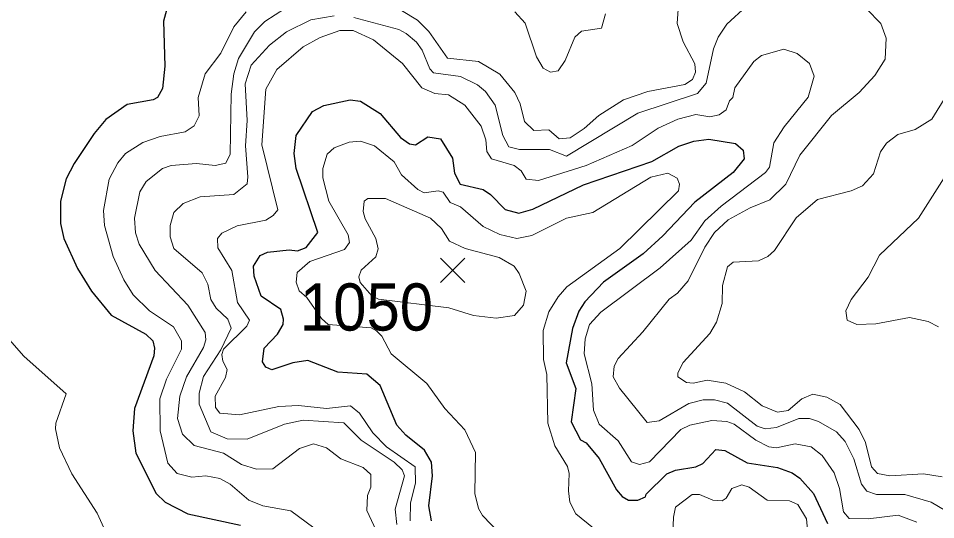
# Model space of a CAD drawing. Extents: x 265 to 291.4, y 7731.5 to 7759.6.
# Drawn here: x 270.007 to 271.565, y 7740.345 to 7741.196 of the extents above; entities that cross this region are included whole.
import ezdxf
from ezdxf.enums import TextEntityAlignment as Align

# ---------------------------------------------------------------- set-up
doc = ezdxf.new("R2010")
doc.units = 0
doc.header["$LTSCALE"] = 0.032
for name, color, linetype, lineweight in [('1', 7, 'Continuous', 25), ('2', 7, 'Continuous', 13), ('21', 7, 'Continuous', 25), ('61', 7, 'Continuous', 13)]:
    doc.layers.add(name, color=color, linetype=linetype, lineweight=lineweight)

msp = doc.modelspace()

# ---------------------------------------------------------------- linework, layer by layer
at = {"layer": '1'}
for points in [[(270.2636, 7741.2259), (270.2541, 7741.1909), (270.2564, 7741.1146), (270.2525, 7741.0764), (270.2437, 7741.0612), (270.2366, 7741.0573), (270.192, 7741.0493), (270.1562, 7741.0238), (270.1363, 7741), (270.1021, 7740.9491), (270.0886, 7740.9236), (270.079, 7740.8855), (270.079, 7740.8473), (270.0846, 7740.8218), (270.1077, 7740.7709), (270.1315, 7740.7327), (270.165, 7740.6921), (270.2238, 7740.6595), (270.2358, 7740.6484), (270.2389, 7740.6357), (270.2373, 7740.6229), (270.2047, 7740.5338), (270.2016, 7740.4957), (270.2071, 7740.4575), (270.2413, 7740.3891), (270.2565, 7740.3747), (270.2954, 7740.3548), (270.3845, 7740.3358)], [(270.7091, 7740.3429), (270.7043, 7740.3684), (270.7107, 7740.4193), (270.7091, 7740.4424), (270.6971, 7740.463), (270.6653, 7740.4885), (270.6502, 7740.5052), (270.6216, 7740.5728), (270.5993, 7740.5919), (270.55, 7740.5951), (270.4991, 7740.615), (270.4736, 7740.611), (270.4378, 7740.5991), (270.4275, 7740.6038), (270.4219, 7740.6126), (270.4251, 7740.6357), (270.4474, 7740.6595), (270.4569, 7740.6762), (270.4577, 7740.685), (270.4529, 7740.7017), (270.4195, 7740.724), (270.4076, 7740.7582), (270.4068, 7740.7749), (270.4179, 7740.7932), (270.4306, 7740.7987), (270.4673, 7740.8027), (270.4816, 7740.8011), (270.4959, 7740.8067), (270.5158, 7740.8322), (270.4792, 7740.9411), (270.476, 7740.9666), (270.4792, 7740.9968), (270.507, 7741.0374), (270.5261, 7741.0477), (270.5707, 7741.0572)], [(270.5707, 7741.0572), (270.5882, 7741.0549), (270.6216, 7741.0342), (270.6566, 7740.9936), (270.6717, 7740.9825), (270.682, 7740.9809), (270.7027, 7740.9944)], [(270.7027, 7740.9944), (270.7242, 7740.9912), (270.7449, 7740.9586), (270.748, 7740.9332), (270.7576, 7740.9141), (270.7966, 7740.9053), (270.8093, 7740.8966), (270.8339, 7740.8711), (270.8571, 7740.8648), (270.8809, 7740.8719), (270.9668, 7740.9133), (271.083, 7740.953), (271.1291, 7740.9785), (271.1546, 7740.9873), (271.18, 7740.9904), (271.2254, 7740.9833), (271.2381, 7740.9722), (271.2397, 7740.957), (271.2214, 7740.934), (271.1562, 7740.8838), (271.102, 7740.8266), (271.0686, 7740.7963), (271.001, 7740.7478), (270.9692, 7740.7144), (270.9589, 7740.6985), (270.9485, 7740.6691), (270.9374, 7740.611), (270.9541, 7740.5673), (270.9461, 7740.5108), (270.962, 7740.4805), (270.9716, 7740.475), (270.9939, 7740.4487), (271.0233, 7740.3954), (271.0328, 7740.3843), (271.0432, 7740.3779), (271.0591, 7740.3779), (271.0726, 7740.3835), (271.0734, 7740.3883), (271.1084, 7740.4225), (271.1235, 7740.4288), (271.1577, 7740.4344), (271.1697, 7740.44), (271.1919, 7740.4638), (271.2071, 7740.4622), (271.2452, 7740.4416), (271.2962, 7740.4336), (271.3216, 7740.4241), (271.3343, 7740.4153), (271.3574, 7740.3891), (271.3813, 7740.3382)]]:
    msp.add_lwpolyline(points, dxfattribs=at)
at = {"layer": '2'}
for points in [[(271.1307, 7741.2514), (271.1259, 7741.1869), (271.1363, 7741.1559), (271.1563, 7741.1183), (271.157, 7741.1044), (271.1524, 7741.0918), (271.1391, 7741.0832), (271.0762, 7741.0713), (271.0352, 7741.0573)], [(271.4091, 7741.2339), (271.4473, 7741.2116), (271.472, 7741.1869), (271.4807, 7741.1623), (271.4791, 7741.1265), (271.4616, 7741.0986), (271.4354, 7741.07)], [(270.4609, 7741.2132), (270.4259, 7741.1901), (270.4084, 7741.1726), (270.3813, 7741.1273), (270.3734, 7741.1018), (270.3686, 7741.0668), (270.367, 7740.965), (270.3599, 7740.9499), (270.3416, 7740.9459), (270.3098, 7740.9491), (270.2668, 7740.9459), (270.2525, 7740.9411), (270.2246, 7740.9189), (270.2135, 7740.9014), (270.2047, 7740.8568), (270.2063, 7740.8314), (270.2127, 7740.8123), (270.2397, 7740.7677), (270.2954, 7740.7089), (270.3249, 7740.6627), (270.3257, 7740.65), (270.3217, 7740.6373), (270.293, 7740.5871), (270.2819, 7740.5545), (270.2779, 7740.5163), (270.2859, 7740.4901), (270.3058, 7740.471), (270.3559, 7740.4575), (270.3861, 7740.4384), (270.4116, 7740.4304), (270.4394, 7740.4312), (270.4848, 7740.4654), (270.5086, 7740.4734), (270.5309, 7740.467), (270.5548, 7740.4479), (270.593, 7740.4336), (270.6057, 7740.4217), (270.6057, 7740.4002), (270.6001, 7740.3859), (270.5993, 7740.3604), (270.6232, 7740.3095)], [(270.577, 7741.1973), (270.6534, 7741.1766), (270.6661, 7741.1702), (270.6836, 7741.1551), (270.6932, 7741.1416), (270.7059, 7741.1098), (270.7123, 7741.1034), (270.7584, 7741.097), (270.787, 7741.0827), (270.8006, 7741.0716), (270.8173, 7741.0485), (270.83, 7740.9968), (270.8403, 7740.9777), (270.8586, 7740.9729), (270.9096, 7740.9729), (270.9382, 7740.9618), (271.0591, 7741.035), (271.1609, 7741.0684), (271.1752, 7741.0859), (271.188, 7741.144), (271.1959, 7741.1639), (271.2102, 7741.1861), (271.2437, 7741.2164)], [(270.6502, 7740.3366), (270.647, 7740.3628), (270.6629, 7740.4193), (270.659, 7740.4296), (270.6454, 7740.4424), (270.5898, 7740.4797), (270.5603, 7740.5092), (270.4911, 7740.5139), (270.4593, 7740.5068), (270.3957, 7740.4813), (270.3623, 7740.4821), (270.3344, 7740.4941), (270.3145, 7740.541), (270.3145, 7740.5593), (270.3217, 7740.5879), (270.351, 7740.6332), (270.3689, 7740.6697), (270.363, 7740.6849), (270.3431, 7740.7041), (270.3345, 7740.7187), (270.3292, 7740.7446), (270.3193, 7740.7637), (270.2716, 7740.8051), (270.2652, 7740.825), (270.2652, 7740.8441), (270.2716, 7740.8664), (270.2875, 7740.8815), (270.3161, 7740.8926), (270.3734, 7740.8966), (270.3957, 7740.9149), (270.3973, 7740.9268), (270.3933, 7740.9793), (270.3957, 7741.0223), (270.3925, 7741.0843), (270.4028, 7741.1161), (270.4338, 7741.1503), (270.4625, 7741.1726), (270.5039, 7741.1933), (270.5436, 7741.1997)], [(270.3129, 7741.0612), (270.3249, 7741.1018), (270.3511, 7741.1368), (270.3734, 7741.1814), (270.3941, 7741.2068)], [(270.8825, 7741.0056), (270.8666, 7741.0207), (270.8594, 7741.0509), (270.8507, 7741.07), (270.8252, 7741.101), (270.7886, 7741.1225), (270.7361, 7741.1281), (270.7043, 7741.1734), (270.6852, 7741.1925), (270.6582, 7741.2092)], [(270.8507, 7741.2068), (270.8682, 7741.1877), (270.8873, 7741.1305), (270.8984, 7741.1114), (270.9111, 7741.1042), (270.9239, 7741.1066), (270.9358, 7741.1241), (270.9525, 7741.1639), (270.9636, 7741.1742), (270.9978, 7741.179), (271.0042, 7741.2036)], [(270.5198, 7741.1631), (270.5532, 7741.175), (270.5762, 7741.175), (270.6105, 7741.1591), (270.6598, 7741.1193), (270.6924, 7741.078), (270.7147, 7741.0684)], [(270.6725, 7740.3429), (270.6733, 7740.3732), (270.682, 7740.4066), (270.6812, 7740.4344), (270.6327, 7740.4686), (270.6096, 7740.4925), (270.5866, 7740.5259), (270.5715, 7740.5378), (270.5309, 7740.5338), (270.4832, 7740.5386), (270.4498, 7740.537), (270.3829, 7740.5227), (270.3495, 7740.5259), (270.3424, 7740.5354), (270.3416, 7740.5545), (270.3591, 7740.5864), (270.3623, 7740.5999), (270.3547, 7740.6139), (270.3527, 7740.6251), (270.356, 7740.6344), (270.3952, 7740.673), (270.3999, 7740.6836), (270.3793, 7740.7135), (270.37, 7740.768), (270.3461, 7740.8065), (270.3458, 7740.8218), (270.3531, 7740.8311), (270.379, 7740.8437), (270.4274, 7740.853), (270.4401, 7740.861), (270.448, 7740.8709), (270.4211, 7740.9809), (270.4275, 7741.0756), (270.4466, 7741.109), (270.4911, 7741.1472), (270.5198, 7741.1631)], [(270.7147, 7741.0684), (270.7377, 7741.066), (270.7656, 7741.0485), (270.7934, 7741.0127), (270.8014, 7740.9897), (270.8029, 7740.9698), (270.8109, 7740.957), (270.8491, 7740.9459), (270.861, 7740.9371), (270.8698, 7740.9228), (270.8905, 7740.9204), (270.9716, 7740.9459), (271.0495, 7740.9801), (271.0941, 7741.0095), (271.1275, 7741.0246), (271.1577, 7741.0326), (271.1816, 7741.0286), (271.1975, 7741.0318), (271.2094, 7741.0406), (271.215, 7741.0557), (271.2206, 7741.0612), (271.2238, 7741.078), (271.2564, 7741.1225), (271.2691, 7741.1328), (271.3073, 7741.1432), (271.3296, 7741.136), (271.351, 7741.1193), (271.359, 7741.0978), (271.3487, 7741.0619), (271.3076, 7741.0114), (271.2903, 7740.9842), (271.283, 7740.943), (271.2763, 7740.934), (271.2007, 7740.8767), (271.1729, 7740.852), (271.1498, 7740.8194), (271.0973, 7740.7725), (270.9963, 7740.6969), (270.9772, 7740.6762), (270.97, 7740.6516), (270.9684, 7740.6261), (270.9811, 7740.5752), (270.9843, 7740.5307), (270.9939, 7740.5068), (271.0257, 7740.4789), (271.0487, 7740.4432), (271.0623, 7740.4384), (271.079, 7740.4432), (271.1323, 7740.498), (271.1474, 7740.5052), (271.1848, 7740.5132), (271.2102, 7740.5116), (271.223, 7740.5068), (271.2595, 7740.4798), (271.2818, 7740.4686), (271.2946, 7740.467), (271.3264, 7740.4734), (271.3534, 7740.4686), (271.3725, 7740.4535), (271.3924, 7740.4241), (271.402, 7740.3978), (271.4083, 7740.358), (271.4179, 7740.3469), (271.4505, 7740.3461), (271.5014, 7740.3525), (271.5332, 7740.3405)], [(270.1896, 7740.9666), (270.2191, 7740.9849), (270.2485, 7740.9952), (270.2907, 7741.0032), (270.3058, 7741.0135), (270.3145, 7741.0302), (270.3129, 7741.0612)], [(271.0352, 7741.0573), (270.9931, 7741.031), (270.9684, 7741.0087), (270.9446, 7740.9928), (270.9255, 7740.9912), (270.908, 7741.0064), (270.8825, 7741.0056)], [(271.4354, 7741.07), (271.3884, 7741.031), (271.3343, 7740.9634), (271.3105, 7740.9141), (271.2834, 7740.8878), (271.25, 7740.8743), (271.2126, 7740.8536), (271.1896, 7740.8322), (271.1729, 7740.8075), (271.145, 7740.7502), (271.1267, 7740.7295), (271.1124, 7740.7192), (271.0678, 7740.6635), (271.0257, 7740.6182), (271.0193, 7740.6054), (271.0177, 7740.5871), (271.0281, 7740.568), (271.075, 7740.51), (271.0957, 7740.5124), (271.1458, 7740.5418), (271.1705, 7740.5482), (271.1896, 7740.5482), (271.2118, 7740.5426), (271.2619, 7740.5036), (271.2755, 7740.4988), (271.2946, 7740.5012), (271.3328, 7740.5163), (271.351, 7740.5163), (271.3662, 7740.5116), (271.3964, 7740.4941), (271.4115, 7740.4774), (271.4258, 7740.4479), (271.4393, 7740.405), (271.4481, 7740.393), (271.4648, 7740.3875), (271.5125, 7740.3875), (271.5571, 7740.3747), (271.5825, 7740.3596)], [(271.5762, 7740.4177), (271.5443, 7740.4225), (271.4871, 7740.4193), (271.4664, 7740.4233), (271.456, 7740.4344), (271.4457, 7740.4758), (271.4354, 7740.498), (271.4027, 7740.5402), (271.3805, 7740.5529), (271.3566, 7740.5577), (271.3375, 7740.5497), (271.3145, 7740.5299), (271.2962, 7740.5275), (271.2707, 7740.5378), (271.2405, 7740.5617), (271.2087, 7740.5768), (271.1768, 7740.5816), (271.153, 7740.5768), (271.1418, 7740.5776), (271.1275, 7740.5871), (271.1275, 7740.5943), (271.1363, 7740.6118), (271.1816, 7740.6611), (271.1927, 7740.6802), (271.2023, 7740.712), (271.2031, 7740.7423), (271.2118, 7740.7741), (271.2214, 7740.782), (271.2643, 7740.7844), (271.2799, 7740.7917), (271.2911, 7740.8017), (271.3282, 7740.8573), (271.3646, 7740.8885), (271.4218, 7740.9029), (271.4409, 7740.9117), (271.4592, 7740.9316), (271.4712, 7740.969), (271.4815, 7740.9841), (271.5006, 7740.9984), (271.53, 7741.0071), (271.5587, 7741.0247), (271.5841, 7741.066)], [(270.8539, 7740.8218), (270.8252, 7740.829), (270.7966, 7740.8425), (270.7584, 7740.8759), (270.7409, 7740.8831), (270.729, 7740.9006), (270.7202, 7740.9029), (270.6964, 7740.8998), (270.686, 7740.9053), (270.6582, 7740.93), (270.6454, 7740.9523), (270.612, 7740.9793), (270.5882, 7740.9873), (270.5691, 7740.9857), (270.5436, 7740.9761), (270.5317, 7740.965), (270.5245, 7740.9411), (270.5245, 7740.9252), (270.5349, 7740.8855), (270.5675, 7740.8282), (270.5699, 7740.8154), (270.5611, 7740.8035), (270.5023, 7740.7828), (270.4808, 7740.7645), (270.4792, 7740.7478), (270.484, 7740.7335), (270.4972, 7740.7221), (270.5221, 7740.6862), (270.5334, 7740.6763), (270.6065, 7740.6703), (270.6158, 7740.6656), (270.6244, 7740.6563), (270.6407, 7740.6261), (270.7011, 7740.576), (270.7314, 7740.5338), (270.7656, 7740.4972), (270.7839, 7740.4591), (270.7823, 7740.3891), (270.7886, 7740.3636), (270.7958, 7740.3517), (270.8244, 7740.3222)], [(270.5221, 7740.3214), (270.4704, 7740.3596), (270.4227, 7740.3684), (270.3989, 7740.3779), (270.367, 7740.405), (270.3495, 7740.4145), (270.3257, 7740.4193), (270.3018, 7740.4169), (270.2771, 7740.4233), (270.2612, 7740.4408), (270.2485, 7740.4957), (270.2477, 7740.5498), (270.2588, 7740.5832), (270.2843, 7740.6341), (270.2843, 7740.6484), (270.2708, 7740.6723), (270.2302, 7740.6993), (270.2024, 7740.7263), (270.1864, 7740.7518), (270.1682, 7740.7916), (270.1538, 7740.8441), (270.1522, 7740.8695), (270.1618, 7740.9228), (270.1761, 7740.9507), (270.1896, 7740.9666)], [(271.1259, 7740.9244), (271.11, 7740.9332), (271.0814, 7740.926), (270.9827, 7740.8664), (270.9382, 7740.8568), (270.8793, 7740.8274), (270.8539, 7740.8218)], [(271.5913, 7740.9435), (271.5356, 7740.8568), (271.4696, 7740.794), (271.4505, 7740.7566), (271.4218, 7740.7184), (271.4123, 7740.6993), (271.4147, 7740.6834), (271.4314, 7740.6762), (271.4632, 7740.677), (271.5205, 7740.6882), (271.5523, 7740.681), (271.5698, 7740.6723)], [(270.9843, 7740.3302), (270.9541, 7740.3549), (270.9437, 7740.3748), (270.9414, 7740.3938), (270.943, 7740.4233), (270.9398, 7740.4352), (270.9183, 7740.4702), (270.9064, 7740.5084), (270.9048, 7740.5911), (270.8992, 7740.6166), (270.8984, 7740.6659), (270.908, 7740.6977), (270.9239, 7740.7232), (270.939, 7740.7399), (271.0289, 7740.8051), (271.1283, 7740.9029), (271.1299, 7740.9141), (271.1259, 7740.9244)], [(269.9884, 7740.6548), (270.017, 7740.6221), (270.0886, 7740.5585), (270.0711, 7740.5084), (270.0703, 7740.4988), (270.0775, 7740.467), (270.0981, 7740.4225), (270.1411, 7740.3557), (270.1618, 7740.3111), (270.1705, 7740.2825), (270.1689, 7740.2729), (270.1602, 7740.2658), (270.1117, 7740.261), (270.095, 7740.2419), (270.0902, 7740.2268), (270.0894, 7740.1759), (270.0807, 7740.1496), (270.0695, 7740.1488), (270.0472, 7740.1536), (270.0138, 7740.1751), (269.9725, 7740.2085)], [(271.3487, 7740.3151), (271.3455, 7740.3461), (271.3312, 7740.3708), (271.3168, 7740.3771), (271.2787, 7740.3779), (271.2484, 7740.4002), (271.2357, 7740.4042), (271.219, 7740.3978), (271.2094, 7740.3811), (271.2023, 7740.3771), (271.1864, 7740.3779), (271.1641, 7740.3875), (271.1514, 7740.3875), (271.1235, 7740.366), (271.1196, 7740.3493), (271.118, 7740.3063)]]:
    msp.add_lwpolyline(points, dxfattribs=at)
msp.add_lwpolyline([(270.7804, 7740.6912), (270.7386, 7740.7045), (270.619, 7740.7191), (270.6077, 7740.725), (270.5878, 7740.7476), (270.5858, 7740.7569), (270.5898, 7740.7685), (270.6144, 7740.7908), (270.6184, 7740.8043), (270.6144, 7740.8218), (270.5961, 7740.8552), (270.5929, 7740.868), (270.5945, 7740.8854), (270.6009, 7740.8902), (270.6311, 7740.8902), (270.7075, 7740.8568), (270.7258, 7740.8393), (270.7393, 7740.8178), (270.7664, 7740.8051), (270.8236, 7740.79), (270.8491, 7740.7749), (270.8578, 7740.7629), (270.8698, 7740.7327), (270.865, 7740.7089), (270.8499, 7740.6913), (270.8189, 7740.6866)], close=True, dxfattribs=at)
at = {"layer": '21'}
for p, q in [((270.7241, 7740.7885), (270.7653, 7740.7473)), ((270.7653, 7740.7885), (270.7241, 7740.7473))]:
    msp.add_line(p, q, dxfattribs=at)

# ---------------------------------------------------------------- texts
at = {"layer": '61', "width": 0.95}
msp.add_text('1050', height=0.08, dxfattribs=at).set_placement((270.5986, 7740.6658), align=Align.CENTER)

doc.saveas('drawing.dxf')
